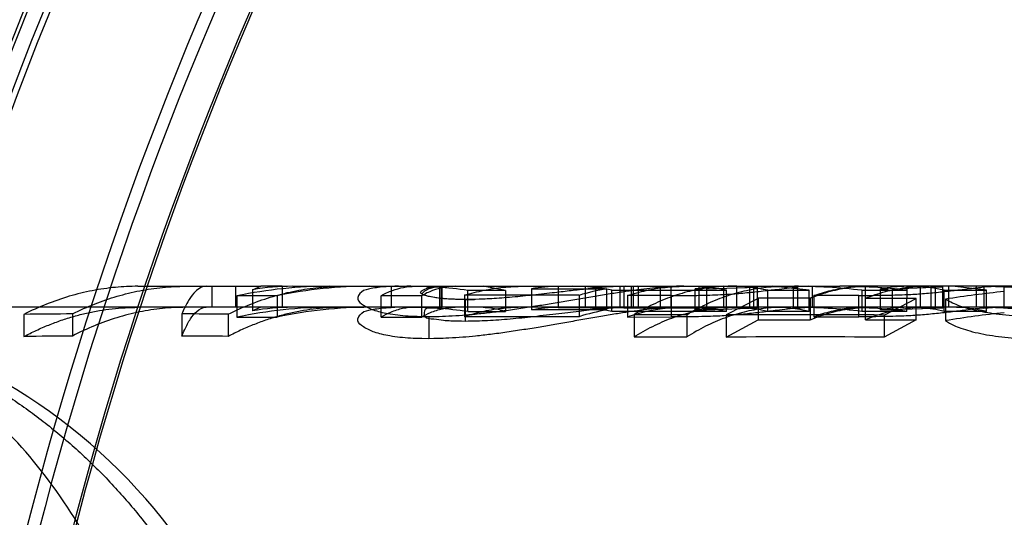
# Model space of a CAD drawing. Header units: millimetres. Extents: x 0 to 297, y 0 to 210.
# Tile 390 of 499: x 240.0733 to 240.1718, y 160.1015 to 160.1512. Entities that reach past the tile are written whole.
import ezdxf

# ---------------------------------------------------------------- set-up
doc = ezdxf.new("R2010")
doc.units = ezdxf.units.MM
doc.header["$LTSCALE"] = 16.335
doc.layers.get('0').update_dxf_attribs({"linetype": 'CONTINUOUS'})
for name, color, linetype in [('AXES_REF', 7, 'CONTINUOUS'), ('INTFCLR_1', 7, 'CONTINUOUS'), ('INTFCLR_144815', 7, 'CONTINUOUS'), ('INTFCLR_72935', 7, 'CONTINUOUS')]:
    doc.layers.add(name, color=color, linetype=linetype)

msp = doc.modelspace()

# ---------------------------------------------------------------- linework, layer by layer
at = {"color": 7, "linetype": 'Continuous'}
for radius in [6.787079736, 6.7865, 6.743039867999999]:
    msp.add_circle((241.4889109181, 154.7114647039), radius, dxfattribs=at)
for radius, start, end in [(6.72, 278.2771290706, 261.7228709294), (6.874, 113.0826918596, 346.8308908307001)]:
    msp.add_arc((241.4889109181, 154.7114647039), radius, start, end, dxfattribs=at)
at = {"layer": 'AXES_REF', "color": 9, "linetype": 'Continuous'}
msp.add_arc((241.4889109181, 154.7114647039), 6.191158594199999, 94.4118118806, 85.5881881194, dxfattribs=at)
at = {"layer": 'INTFCLR_1', "color": 6, "linetype": 'Continuous'}
for radius, start, end in [(0.423418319, 129.3396669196, 162.9347323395), (0.4221840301, 129.3995060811, 162.9347321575), (0.4195535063, 137.2913519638, 169.1014109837), (0.4081840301, 136.0726226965, 162.934732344), (0.3760159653, 138.8345507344, 166.0686236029), (0.3620159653, 138.8345508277, 166.0686237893), (0.3607816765, 138.8345507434, 166.0686235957)]:
    msp.add_arc((240.4247152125, 160.0104647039), radius, start, end, dxfattribs=at)
at = {"layer": 'INTFCLR_1', "color": 9, "linetype": 'Continuous'}
for centre, radius, start, end in [((240.4247152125, 160.0104647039), 0.4230504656, 136.3898582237, 175.7650415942), ((240.4247152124, 160.0104647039), 0.3848577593, 138.8345507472, 166.0686236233), ((240.4247152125, 160.0104647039), 0.3813582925, 138.8345507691, 166.0686236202), ((240.4247152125, 160.0104647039), 0.3784849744, 138.8345507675, 166.0686236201), ((240.4247152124, 160.0104647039), 0.3781109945, 138.8345501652, 166.0686229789), ((240.4247152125, 160.0104647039), 0.3575673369, 138.8345507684, 166.0686236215), ((240.4247152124, 160.0104647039), 0.3573323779, 138.8345501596, 166.0686229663)]:
    msp.add_arc(centre, radius, start, end, dxfattribs=at)
at = {"layer": 'INTFCLR_144815', "color": 9, "linetype": 'Continuous'}
for p, q in [((240.0851668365, 160.1245647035), (240.0899354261, 160.1245647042)), ((240.0919801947, 160.1245647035), (240.0974733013, 160.1245647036)), ((240.1006448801, 160.1245647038), (240.1083211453, 160.124564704)), ((240.111214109, 160.1245647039), (240.1197030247, 160.1245647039)), ((240.1236705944, 160.1245647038), (240.1392165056, 160.1245647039)), ((240.1397553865, 160.1245647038), (240.1553595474, 160.1245647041)), ((240.142009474, 160.1243015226), (240.142009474, 160.1221916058)), ((240.1450376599, 160.1224642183), (240.1450376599, 160.1245642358)), ((240.1734850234, 160.1245647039), (240.157960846, 160.1245647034)), ((240.1605729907, 160.1243091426), (240.1605729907, 160.1221995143)), ((240.1634089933, 160.1224644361), (240.1634089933, 160.1245644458)), ((240.1385138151, 160.1215016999), (240.1385138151, 160.123637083)), ((240.1572435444, 160.1215205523), (240.1572435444, 160.1236552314)), ((240.6675376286, 160.122464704), (240.0072747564, 160.1224647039))]:
    msp.add_line(p, q, dxfattribs=at)
at = {"layer": 'INTFCLR_144815', "color": 6, "linetype": 'Continuous'}
for p, q in [((240.0899354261, 160.1245647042), (240.0919801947, 160.1245647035)), ((240.0925439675, 160.1245647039), (240.0925439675, 160.1224647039)), ((240.0949280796, 160.1245647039), (240.0949280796, 160.1224647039)), ((240.0966176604, 160.1242216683), (240.0974733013, 160.1245647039)), ((240.0966176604, 160.1242216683), (240.0966176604, 160.1221087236)), ((240.0995827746, 160.1245647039), (240.0974733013, 160.1245647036)), ((240.0995827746, 160.1245647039), (240.0995827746, 160.1224647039)), ((240.1083211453, 160.124564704), (240.111214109, 160.1245647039)), ((240.1104782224, 160.1245521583), (240.1104782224, 160.1224516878)), ((240.1153499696, 160.1224647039), (240.1153499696, 160.1245647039)), ((240.1154855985, 160.1245647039), (240.1154855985, 160.1224647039)), ((240.1155937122, 160.1245545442), (240.1162613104, 160.1245647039)), ((240.1155937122, 160.1224541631), (240.1155937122, 160.1245545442)), ((240.1219211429, 160.1241592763), (240.1181553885, 160.1241592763)), ((240.1181553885, 160.1220438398), (240.1181553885, 160.1241591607)), ((240.1219211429, 160.1241593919), (240.1197030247, 160.1245647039)), ((240.1219211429, 160.1241593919), (240.1219211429, 160.1220440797)), ((240.124527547, 160.1243143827), (240.124527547, 160.1222049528)), ((240.124527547, 160.1243143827), (240.1320278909, 160.1243143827)), ((240.1271921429, 160.1245600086), (240.1271921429, 160.1224598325)), ((240.1346924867, 160.1245596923), (240.1271921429, 160.1245596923)), ((240.1298827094, 160.1245647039), (240.1298827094, 160.1224647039)), ((240.1309468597, 160.1224647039), (240.1309468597, 160.1245647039)), ((240.1320278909, 160.124310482), (240.1320278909, 160.1222009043)), ((240.132536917, 160.1220555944), (240.132536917, 160.1241704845)), ((240.132536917, 160.1241658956), (240.1440055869, 160.1241658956)), ((240.1337575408, 160.1245300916), (240.1329906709, 160.1245608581)), ((240.1339347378, 160.1245647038), (240.1333576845, 160.1245551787)), ((240.1333576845, 160.1245551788), (240.1333576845, 160.1224548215)), ((240.1412578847, 160.1245309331), (240.1337575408, 160.1245309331)), ((240.1337575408, 160.1245300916), (240.1337575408, 160.1224287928)), ((240.1345130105, 160.1224647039), (240.1345130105, 160.1245647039)), ((240.1351441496, 160.124564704), (240.1346924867, 160.1245593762)), ((240.1346924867, 160.1245596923), (240.1346924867, 160.1224595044)), ((240.1352208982, 160.1224647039), (240.1352208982, 160.1245647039)), ((240.1373830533, 160.1245647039), (240.1373830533, 160.1224647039)), ((240.1384731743, 160.1224484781), (240.1384731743, 160.1245490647)), ((240.1408719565, 160.1243011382), (240.1416303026, 160.1243013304)), ((240.1408719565, 160.1221912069), (240.1408719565, 160.1243011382)), ((240.1412578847, 160.1245309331), (240.1412578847, 160.1224296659)), ((240.142009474, 160.1243015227), (240.1470737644, 160.124492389)), ((240.1437391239, 160.1224642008), (240.1437391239, 160.1245642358)), ((240.1440055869, 160.1220508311), (240.1440055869, 160.1241658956)), ((240.1450376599, 160.1245642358), (240.1441719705, 160.1245642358)), ((240.1470737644, 160.124492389), (240.1450376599, 160.1245642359)), ((240.1463361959, 160.1224647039), (240.1463361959, 160.1245647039)), ((240.1467205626, 160.1245647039), (240.1467205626, 160.1224647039)), ((240.1470737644, 160.124492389), (240.1470737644, 160.1223896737)), ((240.1481333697, 160.1220544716), (240.1481333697, 160.1241694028)), ((240.1481333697, 160.1241668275), (240.1522679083, 160.1241668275)), ((240.1522679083, 160.1241642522), (240.1485789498, 160.1245647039)), ((240.1506940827, 160.1245647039), (240.1506940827, 160.1224647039)), ((240.1510992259, 160.1244918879), (240.1510992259, 160.1223891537)), ((240.1522567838, 160.1245647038), (240.1515300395, 160.1245282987)), ((240.1522679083, 160.1220517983), (240.1522679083, 160.1241668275)), ((240.1526256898, 160.1224647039), (240.1526256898, 160.1245647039)), ((240.1579014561, 160.1245647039), (240.1553595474, 160.1245647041)), ((240.1575399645, 160.1241703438), (240.1575399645, 160.1220554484)), ((240.1575399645, 160.1241703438), (240.1620588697, 160.1241703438)), ((240.1579096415, 160.1212158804), (240.1579014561, 160.1245647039)), ((240.1594095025, 160.1243090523), (240.1601851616, 160.1243090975)), ((240.1594095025, 160.1221994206), (240.1594095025, 160.1243090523)), ((240.1605729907, 160.1243091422), (240.1656165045, 160.1244956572)), ((240.1620588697, 160.1220600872), (240.1620792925, 160.1245644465)), ((240.1634089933, 160.1245644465), (240.1625225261, 160.1245644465)), ((240.1656165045, 160.1244956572), (240.1634089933, 160.1245644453)), ((240.1644945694, 160.1224647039), (240.1644945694, 160.1245647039)), ((240.1648893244, 160.1245647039), (240.1648893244, 160.1224647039)), ((240.1656165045, 160.1244956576), (240.1656165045, 160.1223930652)), ((240.1657879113, 160.1220546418), (240.1657879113, 160.1241695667)), ((240.1657879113, 160.1241668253), (240.1700159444, 160.1241668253)), ((240.166223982, 160.1245647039), (240.166223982, 160.1224647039)), ((240.1700159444, 160.124164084), (240.1665680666, 160.1245647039)), ((240.1689771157, 160.1245647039), (240.1689771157, 160.1224647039)), ((240.1697354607, 160.1244956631), (240.1704939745, 160.1245553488)), ((240.1697354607, 160.124495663), (240.1697354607, 160.1223930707)), ((240.1700159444, 160.1220517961), (240.1700159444, 160.1241668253)), ((240.1717401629, 160.1245647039), (240.1717401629, 160.1224647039)), ((240.099087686, 160.1236204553), (240.0950674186, 160.1236204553)), ((240.0950674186, 160.1236117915), (240.0950674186, 160.1214754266)), ((240.099087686, 160.1236204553), (240.099087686, 160.1214844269)), ((240.1094863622, 160.121481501), (240.1094863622, 160.1236176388)), ((240.1135066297, 160.1236176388), (240.1094863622, 160.1236176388)), ((240.1135066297, 160.1236176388), (240.1135066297, 160.121481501)), ((240.129290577, 160.1236699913), (240.1178219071, 160.1236699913)), ((240.1178219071, 160.1236633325), (240.1178219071, 160.1215289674)), ((240.1178910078, 160.1232478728), (240.1178910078, 160.1210972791)), ((240.129290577, 160.1236699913), (240.129290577, 160.1215358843)), ((240.1385138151, 160.123637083), (240.1341299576, 160.123629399)), ((240.1341299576, 160.123629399), (240.1341299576, 160.1214937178)), ((240.1471911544, 160.123355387), (240.143998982, 160.1216974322)), ((240.1523934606, 160.1233641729), (240.1471911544, 160.1233641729)), ((240.1471911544, 160.123355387), (240.1471911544, 160.1212090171)), ((240.1523934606, 160.1233641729), (240.1523934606, 160.1212181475)), ((240.1572435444, 160.1236552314), (240.1527558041, 160.1236475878)), ((240.1527558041, 160.1236475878), (240.1527558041, 160.1215126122)), ((240.1629717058, 160.1233619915), (240.1579096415, 160.1233619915)), ((240.1597795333, 160.1216934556), (240.1629717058, 160.12335284)), ((240.1629717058, 160.1212063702), (240.1629717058, 160.12335284)), ((240.1659077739, 160.1232804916), (240.1659077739, 160.1211311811)), ((240.0974733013, 160.1224647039), (240.0966176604, 160.1221087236)), ((240.1162613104, 160.1224647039), (240.1155937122, 160.1224541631)), ((240.1181553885, 160.1220439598), (240.1219211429, 160.1220439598)), ((240.1320278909, 160.1222049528), (240.124527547, 160.1222049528)), ((240.1271921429, 160.1224595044), (240.1346924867, 160.1224595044)), ((240.1440055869, 160.1220508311), (240.132536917, 160.1220508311)), ((240.13260712, 160.1224647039), (240.133374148, 160.1224487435)), ((240.1333576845, 160.1224548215), (240.1339347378, 160.1224647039)), ((240.1337575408, 160.1224296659), (240.1412578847, 160.1224296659)), ((240.1346924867, 160.1224591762), (240.1351441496, 160.1224647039)), ((240.142009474, 160.1221916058), (240.1408719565, 160.1221912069)), ((240.1470737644, 160.122389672), (240.1420094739, 160.1221916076)), ((240.1437391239, 160.1224642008), (240.1450376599, 160.1224642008)), ((240.1470737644, 160.122389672), (240.1450376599, 160.12246422)), ((240.1522679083, 160.1220517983), (240.1481333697, 160.1220517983)), ((240.1510992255, 160.1223891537), (240.1518543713, 160.1224496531)), ((240.1620588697, 160.1220554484), (240.1575399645, 160.1220554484)), ((240.1605729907, 160.1221995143), (240.1594095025, 160.1221994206)), ((240.1656165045, 160.1223930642), (240.1605729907, 160.1221995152)), ((240.1620792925, 160.1224644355), (240.1634089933, 160.1224644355)), ((240.1634089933, 160.1224644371), (240.1656165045, 160.1223930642)), ((240.1700159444, 160.1220517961), (240.1657879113, 160.1220517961)), ((240.1697354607, 160.1223930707), (240.1706200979, 160.1224613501)), ((240.0737782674, 160.1217631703), (240.0737782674, 160.1195524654)), ((240.0786266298, 160.1218024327), (240.0786266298, 160.1195933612)), ((240.0895588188, 160.1218042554), (240.0895588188, 160.1195952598)), ((240.0942001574, 160.1217699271), (240.0942001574, 160.1195595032)), ((240.0950674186, 160.1214844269), (240.099087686, 160.1214844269)), ((240.1094863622, 160.121481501), (240.1135066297, 160.121481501)), ((240.1142380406, 160.1215465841), (240.1142380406, 160.119326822)), ((240.1178219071, 160.1215358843), (240.129290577, 160.1215358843)), ((240.1341299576, 160.1214937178), (240.1385138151, 160.1215016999)), ((240.1347682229, 160.1217282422), (240.1347682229, 160.1195160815)), ((240.1400439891, 160.1217282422), (240.1347682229, 160.1217282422)), ((240.1400439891, 160.1217257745), (240.1400439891, 160.1195135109)), ((240.143998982, 160.1216974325), (240.143998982, 160.119483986)), ((240.143998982, 160.1194839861), (240.1471911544, 160.1212090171)), ((240.1471911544, 160.1212181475), (240.1523934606, 160.1212181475)), ((240.1527558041, 160.1215126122), (240.1572435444, 160.1215205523)), ((240.1579096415, 160.1212158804), (240.1629717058, 160.1212158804)), ((240.1597795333, 160.1216934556), (240.1597795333, 160.1194798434)), ((240.1629717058, 160.1212063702), (240.1597795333, 160.1194798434)), ((240.1347682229, 160.1195160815), (240.1400439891, 160.1195160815))]:
    msp.add_line(p, q, dxfattribs=at)
at = {"layer": 'INTFCLR_144815', "color": 7, "linetype": 'Continuous'}
for p, q in [((240.1104782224, 160.1245521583), (240.1099970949, 160.1245287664)), ((240.1104782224, 160.1245521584), (240.1099971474, 160.1245278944)), ((240.1149896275, 160.1245234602), (240.1155937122, 160.1245545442)), ((240.1197030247, 160.1245647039), (240.1236705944, 160.1245647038)), ((240.1333576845, 160.1245551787), (240.132679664, 160.1245247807)), ((240.1379519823, 160.1245226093), (240.1384731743, 160.1245490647)), ((240.1379520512, 160.1245214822), (240.1384731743, 160.1245490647)), ((240.1397553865, 160.1245647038), (240.1392165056, 160.1245647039)), ((240.1178910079, 160.1232478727), (240.1170266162, 160.1232585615)), ((240.1099968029, 160.122427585), (240.1104782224, 160.1224516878)), ((240.1099968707, 160.1224264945), (240.1104782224, 160.1224516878)), ((240.1384731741, 160.1224484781), (240.1379516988, 160.1224210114)), ((240.1384731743, 160.1224484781), (240.1379517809, 160.1224197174)), ((240.113551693, 160.1215557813), (240.1142380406, 160.121546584)), ((240.1142380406, 160.1215465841), (240.1152249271, 160.1215602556)), ((240.1142380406, 160.121546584), (240.1149540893, 160.121554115)), ((240.1142380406, 160.119326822), (240.1132942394, 160.1193423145)), ((240.1142380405, 160.119326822), (240.1135513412, 160.1193364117)), ((240.1149544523, 160.1193346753), (240.1142380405, 160.119326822)), ((240.1156862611, 160.1193545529), (240.1147463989, 160.1193324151))]:
    msp.add_line(p, q, dxfattribs=at)
at = {"layer": 'INTFCLR_144815', "color": 6, "linetype": 'Continuous'}
for centre, radius, start, end in [((240.1043479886, 160.0788982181), 0.0456664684, 90.0020269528, 101.7255965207), ((240.1006548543, 160.1006409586), 0.0239238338, 90.0238876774, 99.71527215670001), ((240.1083256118, 160.0785874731), 0.0459772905, 90.00556604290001, 101.5909813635), ((240.1112099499, 160.1032199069), 0.0213447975, 89.98883578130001, 91.9645589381), ((240.1120575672, 160.0785215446), 0.0460431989, 82.38956090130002, 89.99220962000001), ((240.1276274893, 160.1052208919), 0.019344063, 91.2895779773, 99.2215814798), ((240.1286449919, 160.1051623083), 0.019402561, 78.428617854, 89.95421827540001), ((240.1353212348, 160.1043142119), 0.0202657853, 99.35253471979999, 107.3122351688), ((240.139222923, 160.1065865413), 0.0179781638, 90.02045192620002, 92.39011604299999), ((240.1438777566, 160.1073018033), 0.0172630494, 90.46012650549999, 100.0273210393), ((240.140115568, 160.1051644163), 0.0194009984, 78.43348712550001, 86.62451690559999), ((240.1444502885, 160.1072157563), 0.0173491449, 77.7432749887, 89.94270194), ((240.1507998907, 160.0674179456), 0.0571468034, 83.2265883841, 89.99136772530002), ((240.155355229, 160.0667448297), 0.0578198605, 83.34215362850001, 89.99572075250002), ((240.1621776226, 160.109458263), 0.0151065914, 90.37294803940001, 100.5585083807), ((240.1623441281, 160.1093671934), 0.0151977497, 76.9030733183, 89.9264820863), ((240.1819034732, 160.0223442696), 0.1021957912, 95.67867508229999, 99.0049683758), ((240.1688293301, 160.0700758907), 0.0544888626, 83.06608658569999, 89.9904559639), ((240.1043516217, 160.078410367), 0.0440544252, 90.0068262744, 102.1659417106), ((240.1006494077, 160.099460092), 0.023004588, 90.0112765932, 100.0936529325), ((240.1083233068, 160.078166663), 0.0442980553, 90.00279576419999, 102.0337442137), ((240.1112099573, 160.1018906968), 0.0205740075, 89.988437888, 92.03821078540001), ((240.1120605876, 160.078126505), 0.0443381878, 82.09901808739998, 89.99581318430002), ((240.1276222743, 160.103868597), 0.0185961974, 91.32537306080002, 99.57954593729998), ((240.1286534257, 160.1038341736), 0.0186304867, 77.96868896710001, 89.9782584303), ((240.1352967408, 160.1030176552), 0.0194597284, 99.6703889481, 107.9775053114), ((240.1392229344, 160.1051354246), 0.0173292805, 90.0212558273, 92.47970570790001), ((240.1438731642, 160.105867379), 0.0165973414, 90.4627255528, 100.4177397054), ((240.1401026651, 160.1036605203), 0.0188056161, 78.0217451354, 86.4781163), ((240.1485614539, 160.1057353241), 0.0167296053, 77.1998337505, 89.9400791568), ((240.1508064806, 160.0674904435), 0.0549742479, 82.96450433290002, 89.99789483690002), ((240.155352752, 160.0666939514), 0.0557708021, 83.09379987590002, 89.993018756), ((240.1621726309, 160.1079478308), 0.0145168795, 90.36839358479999, 100.9724924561), ((240.1819478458, 160.023659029), 0.0987831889, 95.9014098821, 99.34487262), ((240.1665480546, 160.1078010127), 0.014663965, 76.3204344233, 89.921806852), ((240.1688361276, 160.0700524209), 0.0524122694, 82.79743013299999, 89.99750871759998), ((240.0840753, 159.1495560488), 0.9722616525, 90.32109405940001, 90.6068197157), ((240.0846728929, 159.1473699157), 0.9744465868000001, 89.4398043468, 89.7127147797), ((240.1515850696, 158.9141562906), 1.2075649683, 89.61119127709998, 90.3599422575), ((240.0840556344, 159.1885016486), 0.9311075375, 90.3340761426, 90.63243147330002), ((240.0846581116, 159.1821732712), 0.9374347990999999, 89.4167824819, 89.70046864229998), ((240.1515850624, 158.9602160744), 1.1592927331, 89.59500090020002, 90.37492988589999)]:
    msp.add_arc(centre, radius, start, end, dxfattribs=at)
at = {"layer": 'INTFCLR_144815', "color": 7, "linetype": 'Continuous'}
for centre, radius, start, end in [((240.1173262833, 160.2141225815), 0.0908764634, 270.3560497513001, 270.9431639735), ((240.1142066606, 160.160557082), 0.0390066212, 268.0549556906, 269.3181814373)]:
    msp.add_arc(centre, radius, start, end, dxfattribs=at)
at = {"layer": 'INTFCLR_144815', "color": 9, "linetype": 'Continuous'}
msp.add_arc((240.0437928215, 160.0664647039), 0.05599999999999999, 3.000000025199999, 90.0000000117, dxfattribs=at)
at = {"layer": 'INTFCLR_144815', "color": 6, "linetype": 'Continuous'}
for points, knots in [([(240.0851668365, 160.1245647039), (240.084415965, 160.1245647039), (240.0828860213, 160.1244919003), (240.0805869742, 160.1241593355), (240.0782787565, 160.1235948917), (240.0759937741, 160.1228027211), (240.0745109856, 160.1221327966), (240.0737782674, 160.1217631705)], [0, 0, 0, 0, 0.1903782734, 0.3876607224, 0.5880954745, 0.7919247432, 1, 1, 1, 1]), ([(240.0786266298, 160.1218024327), (240.0793616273, 160.1221704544), (240.0808256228, 160.1228262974), (240.0830752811, 160.1236008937), (240.085335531, 160.1241540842), (240.087627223, 160.1244896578), (240.0891664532, 160.1245647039), (240.0899354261, 160.1245647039)], [0, 0, 0, 0, 0.2099873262, 0.4091680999, 0.6070498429, 0.8035556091, 1, 1, 1, 1]), ([(240.0919801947, 160.1245647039), (240.0915113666, 160.1245647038), (240.0907573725, 160.1239897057), (240.090084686, 160.1229429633), (240.0897334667, 160.1222152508), (240.0895588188, 160.1218042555)], [0, 0, 0, 0, 0.3696871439, 0.6478691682, 1, 1, 1, 1]), ([(240.0942001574, 160.1217699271), (240.0949390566, 160.1221421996), (240.0964110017, 160.1228056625), (240.0986735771, 160.123589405), (240.1009471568, 160.1241491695), (240.1032526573, 160.1244887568), (240.1048012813, 160.1245647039), (240.1055749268, 160.1245647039)], [0, 0, 0, 0, 0.2100496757, 0.4092446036, 0.6071158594, 0.8035922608, 1, 1, 1, 1]), ([(240.1094863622, 160.1236250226), (240.1098465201, 160.1238271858), (240.110574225, 160.124170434), (240.1117160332, 160.1244923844), (240.1124858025, 160.124564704), (240.1128660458, 160.1245647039)], [0, 0, 0, 0, 0.3497363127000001, 0.6780164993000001, 1, 1, 1, 1]), ([(240.1168921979, 160.1245647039), (240.1165151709, 160.1245647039), (240.1157434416, 160.1244917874), (240.1145988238, 160.1241647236), (240.1138669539, 160.1238137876), (240.1135066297, 160.123608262)], [0, 0, 0, 0, 0.3182483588, 0.6498519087, 1, 1, 1, 1]), ([(240.1178219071, 160.1236633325), (240.1184589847, 160.1238612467), (240.1197444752, 160.1241941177), (240.1217034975, 160.1244971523), (240.1230166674, 160.1245647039), (240.1236705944, 160.1245647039)], [0, 0, 0, 0, 0.3370499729, 0.6696113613, 1, 1, 1, 1]), ([(240.1341299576, 160.123629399), (240.1347412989, 160.1238343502), (240.1359758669, 160.1241795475), (240.137861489, 160.12449447), (240.1391261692, 160.1245647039), (240.1397553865, 160.1245647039)], [0, 0, 0, 0, 0.3378776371, 0.6702782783, 1, 1, 1, 1]), ([(240.1444313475, 160.1245647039), (240.1437938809, 160.1245647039), (240.1424920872, 160.1244905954), (240.1405375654, 160.124152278), (240.1385761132, 160.1235783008), (240.1366355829, 160.1227733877), (240.135385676, 160.1220973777), (240.1347682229, 160.121725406)], [0, 0, 0, 0, 0.1876156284, 0.3827928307, 0.5825727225, 0.7878461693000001, 1, 1, 1, 1]), ([(240.1385138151, 160.1236370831), (240.1388165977, 160.1236374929), (240.1394009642, 160.1236382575), (240.1402418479, 160.1236457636), (240.1412179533, 160.1236586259), (240.1422654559, 160.1236834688), (240.1433394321, 160.123723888), (240.1442341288, 160.1237755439), (240.1450450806, 160.1238380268), (240.1458439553, 160.1239101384), (240.1466623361, 160.1239929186), (240.1474797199, 160.1240830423), (240.1482668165, 160.1241727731), (240.1491214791, 160.1242742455), (240.150055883, 160.1243833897), (240.1507503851, 160.1244603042), (240.1510992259, 160.1244918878)], [0, 0, 0, 0, 0.0719445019, 0.1388510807, 0.1998097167, 0.3038968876, 0.3878109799, 0.4551663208, 0.5168256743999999, 0.5810648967, 0.6457553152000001, 0.7122706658, 0.7764598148, 0.833989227, 0.9167725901, 1, 1, 1, 1]), ([(240.1400439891, 160.1217257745), (240.1406672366, 160.1221012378), (240.1419094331, 160.1227722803), (240.1438331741, 160.1235704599), (240.145767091, 160.1241409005), (240.1477292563, 160.1244871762), (240.1490487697, 160.1245647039), (240.1497064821, 160.1245647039)], [0, 0, 0, 0, 0.2141603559, 0.4147467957, 0.6119977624, 0.8064117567, 1, 1, 1, 1]), ([(240.1583975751, 160.1245647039), (240.1577249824, 160.1245647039), (240.1563695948, 160.1244745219), (240.1543526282, 160.1240706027), (240.1530411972, 160.1236302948), (240.1523934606, 160.123369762)], [0, 0, 0, 0, 0.3277998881, 0.6597350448, 1, 1, 1, 1]), ([(240.1527558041, 160.1236475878), (240.1533205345, 160.1238481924), (240.1544614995, 160.1241864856), (240.1562072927, 160.124495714), (240.1573785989, 160.1245647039), (240.157960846, 160.1245647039)], [0, 0, 0, 0, 0.3386969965, 0.6709415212, 1, 1, 1, 1]), ([(240.1572435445, 160.1236552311), (240.1575265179, 160.1236558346), (240.1580729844, 160.123656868), (240.1588601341, 160.1236630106), (240.1597752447, 160.123672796), (240.1607585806, 160.1236933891), (240.161771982, 160.1237262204), (240.1626311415, 160.1237664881), (240.1634228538, 160.123819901), (240.1642067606, 160.1238838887), (240.1650006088, 160.1239589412), (240.1657996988, 160.1240434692), (240.1665810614, 160.1241314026), (240.1674286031, 160.1242307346), (240.1684713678, 160.1243557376), (240.1692691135, 160.1244521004), (240.1697354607, 160.1244956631)], [0, 0, 0, 0, 0.067741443, 0.1308189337, 0.1884416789, 0.286822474, 0.3662650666, 0.4311632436, 0.4927116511, 0.5562144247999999, 0.6194428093, 0.6835942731, 0.7485740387, 0.8076743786, 0.8878746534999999, 1, 1, 1, 1]), ([(240.1579096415, 160.1233681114), (240.1585572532, 160.1236287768), (240.1598691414, 160.1240696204), (240.1618874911, 160.1244742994), (240.1632444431, 160.1245647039), (240.1639179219, 160.1245647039)], [0, 0, 0, 0, 0.3399854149, 0.6720067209, 1, 1, 1, 1]), ([(240.1756512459, 160.121511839), (240.1751033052, 160.121514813), (240.1740856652, 160.1215257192), (240.1726270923, 160.1216075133), (240.1713335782, 160.1217355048), (240.1701481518, 160.121903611), (240.169087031, 160.1221071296), (240.1681618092, 160.1223327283), (240.16708825, 160.1226536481), (240.1663602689, 160.1229938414), (240.1659077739, 160.1232804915)], [0, 0, 0, 0, 0.1643102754, 0.3051041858, 0.4379115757, 0.5539712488, 0.6640054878, 0.7617793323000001, 0.8393779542, 1, 1, 1, 1]), ([(240.0437937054, 160.1224141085), (240.0446117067, 160.1224036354), (240.0462470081, 160.1223427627), (240.0487986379, 160.1221260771), (240.0515648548, 160.1217493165), (240.0546685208, 160.1211440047), (240.0580930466, 160.1202433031), (240.0617483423, 160.119000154), (240.0654790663, 160.1174083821), (240.0691563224, 160.1154946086), (240.0727237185, 160.113281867), (240.0761548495, 160.11077377), (240.0794619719, 160.1079524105), (240.0825663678, 160.1048726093), (240.0855148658, 160.1014742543), (240.0882301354, 160.0978335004), (240.0907148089, 160.0939247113), (240.0929056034, 160.0898539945), (240.0948144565, 160.0856194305), (240.0964350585, 160.0812347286), (240.0977409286, 160.0768122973), (240.0987207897, 160.0725212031), (240.0993968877, 160.0685588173), (240.0997074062, 160.0660482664), (240.0998295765, 160.0648698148)], [0, 0, 0, 0, 0.0278776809, 0.0557399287, 0.08723556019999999, 0.1229672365, 0.1634315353, 0.2078104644, 0.2544177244, 0.301516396, 0.3489413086, 0.3973369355, 0.4462084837, 0.4969436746, 0.5462080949, 0.5993974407, 0.6515652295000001, 0.7039026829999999, 0.756797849, 0.809722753, 0.8630778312, 0.9138226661, 0.9596261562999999, 1, 1, 1, 1]), ([(240.0737782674, 160.1195524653), (240.0741824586, 160.1197648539), (240.0749961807, 160.1201674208), (240.0762381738, 160.1207056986), (240.0774918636, 160.1211736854), (240.0787555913, 160.1215707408), (240.0800277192, 160.1218963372), (240.0813065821, 160.122150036), (240.0825905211, 160.1223314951), (240.0838778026, 160.122440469), (240.0847374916, 160.1224647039), (240.0851668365, 160.1224647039)], [0, 0, 0, 0, 0.1153954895, 0.2293311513, 0.3419589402, 0.4534405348, 0.5639484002, 0.6736643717, 0.7827801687, 0.8914915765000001, 1, 1, 1, 1]), ([(240.0899354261, 160.1224647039), (240.089162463, 160.1224647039), (240.0876189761, 160.1223862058), (240.0853202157, 160.1220356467), (240.083047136, 160.1214562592), (240.0808010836, 160.1206486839), (240.0793456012, 160.119968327), (240.0786266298, 160.1195933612)], [0, 0, 0, 0, 0.1968917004, 0.3928714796, 0.5914001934, 0.7934510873, 1, 1, 1, 1]), ([(240.0895588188, 160.1195952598), (240.0896492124, 160.1198168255), (240.0899059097, 160.1204099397), (240.0903644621, 160.1212631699), (240.0910047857, 160.1221075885), (240.0916390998, 160.1224647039), (240.0919801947, 160.1224647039)], [0, 0, 0, 0, 0.18356844, 0.4960272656, 0.7383392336, 1, 1, 1, 1]), ([(240.1055749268, 160.1224647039), (240.1051461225, 160.1224647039), (240.1042875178, 160.1224405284), (240.1030018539, 160.122331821), (240.1017195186, 160.1221508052), (240.1004422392, 160.121897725), (240.0991716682, 160.1215729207), (240.0979094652, 160.1211768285), (240.096657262, 160.1207099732), (240.0954167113, 160.1201729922), (240.0946039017, 160.1197713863), (240.0942001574, 160.1195595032)], [0, 0, 0, 0, 0.1085136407, 0.2172299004, 0.3263497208, 0.4360685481, 0.5465776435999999, 0.6580584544, 0.7706831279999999, 0.8846130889, 1, 1, 1, 1]), ([(240.1128660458, 160.1224647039), (240.1124545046, 160.1224647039), (240.1116166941, 160.1223760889), (240.1104809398, 160.1220148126), (240.1097883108, 160.1216652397), (240.1094863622, 160.1214891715)], [0, 0, 0, 0, 0.3473155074, 0.7050161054, 1, 1, 1, 1]), ([(240.1135066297, 160.1214717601), (240.1138026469, 160.1216471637), (240.1144816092, 160.1219965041), (240.1156171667, 160.1223700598), (240.1164646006, 160.1224647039), (240.1168921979, 160.1224647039)], [0, 0, 0, 0, 0.2894427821, 0.6403042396, 1, 1, 1, 1]), ([(240.1155937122, 160.1224541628), (240.1152689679, 160.1224429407), (240.1147541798, 160.1223388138), (240.1137481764, 160.1224684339), (240.1137264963, 160.1212662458), (240.1148290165, 160.1213519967), (240.1156281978, 160.1211663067), (240.1166938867, 160.1211145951), (240.1174134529, 160.1211010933), (240.1178910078, 160.1210972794)], [0, 0, 0, 0, 0.1498700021, 0.2633513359, 0.3753405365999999, 0.5158410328, 0.6654498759, 0.7797321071, 1, 1, 1, 1]), ([(240.1236705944, 160.1224647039), (240.1230153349, 160.1224647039), (240.1217017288, 160.1223949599), (240.1197419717, 160.1220800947), (240.1184586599, 160.1217344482), (240.1178219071, 160.1215289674)], [0, 0, 0, 0, 0.3306759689, 0.6623463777, 1, 1, 1, 1]), ([(240.1178910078, 160.1210972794), (240.1182787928, 160.1211002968), (240.1190261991, 160.1211068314), (240.1201447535, 160.1211525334), (240.1212531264, 160.1212217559), (240.1223915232, 160.1213148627), (240.1235449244, 160.1214258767), (240.1247600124, 160.1215597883), (240.1259978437, 160.121704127), (240.1272392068, 160.1218531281), (240.1284022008, 160.1219938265), (240.1294910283, 160.1221218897), (240.1305190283, 160.1222370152), (240.1314951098, 160.1223349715), (240.132438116, 160.1224119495), (240.1330527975, 160.1224453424), (240.1333576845, 160.1224548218)], [0, 0, 0, 0, 0.0748911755, 0.1443292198, 0.2161653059, 0.2893444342, 0.3648993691, 0.4399316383, 0.525418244, 0.6055682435, 0.6813837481, 0.7516528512, 0.8172909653, 0.8811502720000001, 0.9410918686, 1, 1, 1, 1]), ([(240.1197030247, 160.1224647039), (240.1199511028, 160.1224647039), (240.120450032, 160.1224328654), (240.1211945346, 160.1222904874), (240.1216800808, 160.122135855), (240.1219211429, 160.1220440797)], [0, 0, 0, 0, 0.3280206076, 0.658938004, 1, 1, 1, 1]), ([(240.1397553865, 160.1224647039), (240.1391248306, 160.1224647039), (240.1378596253, 160.1223921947), (240.1359731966, 160.1220649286), (240.1347409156, 160.1217064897), (240.1341299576, 160.1214937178)], [0, 0, 0, 0, 0.3299773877, 0.6614444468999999, 1, 1, 1, 1]), ([(240.1347682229, 160.119513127), (240.1353731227, 160.1198927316), (240.1366037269, 160.1205871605), (240.1385225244, 160.1214204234), (240.1404754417, 160.1220214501), (240.1424480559, 160.122383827), (240.1437728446, 160.1224647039), (240.1444313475, 160.1224647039)], [0, 0, 0, 0, 0.209338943, 0.413402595, 0.6120674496, 0.806971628, 1, 1, 1, 1]), ([(240.1510992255, 160.1223891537), (240.1507749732, 160.1223586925), (240.1500964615, 160.1222814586), (240.1491705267, 160.1221693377), (240.1483066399, 160.1220627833), (240.1475225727, 160.1219698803), (240.1467191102, 160.1218775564), (240.1459097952, 160.1217919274), (240.1451209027, 160.121717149), (240.1443483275, 160.1216540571), (240.1435410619, 160.1216030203), (240.1426133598, 160.121561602), (240.1414762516, 160.1215289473), (240.1403740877, 160.1215116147), (240.1393578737, 160.1215028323), (240.1388023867, 160.1215021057), (240.1385138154, 160.1215016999)], [0, 0, 0, 0, 0.0773659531, 0.1622041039, 0.2215703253, 0.2841376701, 0.3497636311, 0.4136891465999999, 0.477461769, 0.5380026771, 0.5978191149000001, 0.6696012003, 0.7585885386, 0.8680435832, 0.9314492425, 1, 1, 1, 1]), ([(240.1497064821, 160.1224647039), (240.1490453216, 160.1224647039), (240.1477218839, 160.122383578), (240.145753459, 160.1220217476), (240.1438082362, 160.1214240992), (240.1418877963, 160.1205918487), (240.140653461, 160.1198959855), (240.1400439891, 160.1195135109)], [0, 0, 0, 0, 0.1938213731, 0.3875593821, 0.5854260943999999, 0.7890634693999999, 1, 1, 1, 1]), ([(240.1481333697, 160.1220544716), (240.1477307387, 160.1221449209), (240.1469208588, 160.122296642), (240.1456957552, 160.1224340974), (240.1448763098, 160.1224647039), (240.1444676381, 160.1224647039)], [0, 0, 0, 0, 0.3350174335, 0.6682249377, 1, 1, 1, 1]), ([(240.1523934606, 160.1212239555), (240.1530380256, 160.121493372), (240.1543468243, 160.1219503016), (240.1563648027, 160.1223706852), (240.1577237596, 160.1224647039), (240.1583975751, 160.1224647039)], [0, 0, 0, 0, 0.3398366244, 0.672222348, 1, 1, 1, 1]), ([(240.157960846, 160.1224647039), (240.1573773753, 160.1224647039), (240.1562054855, 160.1223934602), (240.1544588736, 160.1220720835), (240.1533201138, 160.1217208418), (240.1527558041, 160.1215126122)], [0, 0, 0, 0, 0.3292536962, 0.6605709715, 1, 1, 1, 1]), ([(240.1697354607, 160.1223930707), (240.1694537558, 160.1223657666), (240.1688620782, 160.1222958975), (240.1680212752, 160.1221923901), (240.1671981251, 160.1220897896), (240.1664138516, 160.1219950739), (240.1656141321, 160.1219027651), (240.1648157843, 160.1218168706), (240.1640228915, 160.1217415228), (240.163233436, 160.1216770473), (240.1623993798, 160.121622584), (240.1614470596, 160.1215816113), (240.1602834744, 160.12154792), (240.1591524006, 160.1215308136), (240.1581094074, 160.1215224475), (240.1575394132, 160.1215212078), (240.1572435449, 160.1215205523)], [0, 0, 0, 0, 0.0677369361, 0.1425742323, 0.2027564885, 0.2662659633, 0.3316394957, 0.3954245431, 0.4584354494, 0.5222535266, 0.5849895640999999, 0.6584637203, 0.7503709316, 0.8635824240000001, 0.9291890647, 1, 1, 1, 1]), ([(240.1639179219, 160.1224647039), (240.1632431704, 160.1224647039), (240.1618848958, 160.1223706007), (240.159865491, 160.1219498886), (240.1585561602, 160.1214926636), (240.1579096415, 160.1212222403)], [0, 0, 0, 0, 0.32799367, 0.6593461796, 1, 1, 1, 1]), ([(240.1657879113, 160.1220546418), (240.1654121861, 160.1221449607), (240.1646561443, 160.1222965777), (240.1635113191, 160.1224340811), (240.1627454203, 160.1224647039), (240.1623636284, 160.1224647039)], [0, 0, 0, 0, 0.3354510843, 0.6685737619, 1, 1, 1, 1]), ([(240.165907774, 160.1211311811), (240.1661662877, 160.1209609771), (240.1666645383, 160.1206728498), (240.1674917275, 160.1203492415), (240.1684031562, 160.1200768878), (240.1694594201, 160.1198271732), (240.1706244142, 160.1196216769), (240.171859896, 160.1194629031), (240.1729540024, 160.1193689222), (240.1739166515, 160.1193219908), (240.1747535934, 160.1192954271), (240.1753410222, 160.1192923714), (240.1756512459, 160.1192906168)], [0, 0, 0, 0, 0.0925914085, 0.171397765, 0.2651697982, 0.3769919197, 0.4958975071, 0.61889257, 0.7495234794, 0.8242801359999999, 0.9071947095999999, 1, 1, 1, 1])]:
    msp.add_open_spline(points, degree=3, knots=knots, dxfattribs=at)
at = {"layer": 'INTFCLR_144815', "color": 7, "linetype": 'Continuous'}
for points, knots in [([(240.1099971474, 160.1245278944), (240.1097307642, 160.1245109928), (240.1092206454, 160.1244711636), (240.1083887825, 160.1243072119), (240.1075235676, 160.1241861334), (240.1069217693, 160.1232094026), (240.1078834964, 160.1225443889), (240.1086864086, 160.1221924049), (240.1096109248, 160.1219439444), (240.1104530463, 160.1217872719), (240.1114146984, 160.1216644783), (240.1124648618, 160.1215839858), (240.1131852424, 160.1215601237), (240.113551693, 160.1215557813)], [0, 0, 0, 0, 0.0786410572, 0.1501996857, 0.250821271, 0.3301862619, 0.4116698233, 0.5346050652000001, 0.6068482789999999, 0.689700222, 0.7877386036, 0.892026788, 1, 1, 1, 1]), ([(240.1178910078, 160.1232478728), (240.1176324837, 160.1232482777), (240.1171323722, 160.123254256), (240.1161909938, 160.1232818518), (240.1151711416, 160.123371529), (240.1142938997, 160.1235194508), (240.1129703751, 160.1239159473), (240.1145531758, 160.1246270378), (240.1151702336, 160.1245396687), (240.1155937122, 160.1245545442)], [0, 0, 0, 0, 0.1130422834, 0.2180399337, 0.4152591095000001, 0.5394829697, 0.6637473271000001, 0.814715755, 1, 1, 1, 1]), ([(240.1170266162, 160.1232585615), (240.1167595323, 160.1232643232), (240.116255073, 160.1232835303), (240.1153285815, 160.1233544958), (240.114583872, 160.1234753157), (240.1130011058, 160.1238018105), (240.1144746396, 160.1244858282), (240.1149896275, 160.1245234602)], [0, 0, 0, 0, 0.1602539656, 0.3058619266, 0.541735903, 0.6902484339, 1, 1, 1, 1]), ([(240.1149540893, 160.121554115), (240.1153891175, 160.1215619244), (240.1162785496, 160.1215924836), (240.1175948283, 160.1216748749), (240.1189657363, 160.1217950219), (240.1204241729, 160.1219570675), (240.1220148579, 160.1221601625), (240.1236755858, 160.1224003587), (240.1253003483, 160.1226529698), (240.1268978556, 160.1229137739), (240.1284663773, 160.1231803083), (240.13005002, 160.1234503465), (240.1316003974, 160.1237105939), (240.1330680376, 160.123944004), (240.1344488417, 160.1241485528), (240.1357104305, 160.1243141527), (240.1368729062, 160.1244415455), (240.1376024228, 160.1245010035), (240.1379519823, 160.1245226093)], [0, 0, 0, 0, 0.0562470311, 0.1150278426, 0.1704748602, 0.2341330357, 0.3047136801, 0.3777699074, 0.4510488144, 0.5172749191, 0.5870188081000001, 0.6567244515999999, 0.7249545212, 0.7902456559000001, 0.8488340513, 0.9054002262, 0.9547246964, 1, 1, 1, 1]), ([(240.1333576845, 160.1245551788), (240.1330642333, 160.1245451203), (240.13246962, 160.124515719), (240.1315669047, 160.1244448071), (240.1306522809, 160.1243587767), (240.1297548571, 160.1242630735), (240.1289053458, 160.1241681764), (240.1280895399, 160.1240745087), (240.1272389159, 160.1239749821), (240.1262827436, 160.1238648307), (240.1252433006, 160.1237472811), (240.1241816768, 160.1236300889), (240.1231203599, 160.1235232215), (240.1220749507, 160.1234305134), (240.1210525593, 160.1233543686), (240.1201283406, 160.123301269), (240.1190816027, 160.1232590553), (240.1183524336, 160.1232498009), (240.1178910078, 160.1232478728)], [0, 0, 0, 0, 0.05672235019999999, 0.1149863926, 0.174910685, 0.2341851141, 0.2893315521, 0.3400404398, 0.3928180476, 0.4547764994, 0.5259757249, 0.5948982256, 0.661105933, 0.732034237, 0.7976375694, 0.8591509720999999, 0.9108607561, 1, 1, 1, 1]), ([(240.1135513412, 160.1193364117), (240.1131697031, 160.1193418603), (240.1124368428, 160.1193666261), (240.1113744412, 160.1194540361), (240.1104128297, 160.1195839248), (240.1095719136, 160.1197497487), (240.1086593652, 160.1200104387), (240.1078613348, 160.1203766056), (240.1069096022, 160.1210772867), (240.1075448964, 160.1220767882), (240.1084263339, 160.1222082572), (240.1092508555, 160.122369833), (240.1097453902, 160.1224100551), (240.1099968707, 160.1224264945)], [0, 0, 0, 0, 0.1118124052, 0.2147078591, 0.3122467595, 0.3956387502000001, 0.4664782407, 0.5865243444, 0.6697208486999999, 0.7531216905, 0.8550923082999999, 0.926171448, 1, 1, 1, 1]), ([(240.1379516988, 160.1224210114), (240.1375944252, 160.1223981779), (240.1368605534, 160.1223356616), (240.1356991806, 160.1222032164), (240.1344472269, 160.1220325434), (240.1330777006, 160.1218219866), (240.1316087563, 160.1215795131), (240.1300557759, 160.1213087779), (240.1284621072, 160.1210262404), (240.1269039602, 160.1207510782), (240.1253357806, 160.120484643), (240.12373736, 160.1202257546), (240.1220814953, 160.1199752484), (240.1204726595, 160.1197603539), (240.1189985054, 160.119589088), (240.1176153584, 160.1194619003), (240.1162886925, 160.1193751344), (240.1153918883, 160.1193428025), (240.1149544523, 160.1193346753)], [0, 0, 0, 0, 0.0462484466, 0.0951247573, 0.1509922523, 0.2094659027, 0.2741202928, 0.3433220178, 0.4131116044, 0.4832086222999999, 0.5477247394, 0.6185976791, 0.6923889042, 0.7640632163, 0.8282702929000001, 0.8840942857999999, 0.9434802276, 1, 1, 1, 1])]:
    msp.add_open_spline(points, degree=3, knots=knots, dxfattribs=at)
at = {"layer": 'INTFCLR_144815', "color": 9, "linetype": 'Continuous'}
msp.add_open_spline([(240.0883375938, 160.0693955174), (240.0882023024, 160.0726933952), (240.0874599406, 160.0794078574), (240.084877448, 160.0893025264), (240.0807234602, 160.0987508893), (240.0750886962, 160.1071666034), (240.0682364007, 160.1140281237), (240.0605703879, 160.1189686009), (240.0525810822, 160.1218426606), (240.0471620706, 160.1224647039), (240.0445619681, 160.1224647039)], degree=3, knots=[0, 0, 0, 0, 0.1308834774, 0.2668605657, 0.4040067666, 0.5382363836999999, 0.666176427, 0.7858622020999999, 0.8968959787, 1, 1, 1, 1], dxfattribs=at)
at = {"layer": 'INTFCLR_72935', "color": 6, "linetype": 'Continuous'}
for radius, start, end in [(0.423418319, 129.3396668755, 163.0859256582), (0.4221840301, 129.3995060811, 163.1406710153), (0.4195535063, 136.8471002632, 169.5793628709), (0.4011840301, 136.3069930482, 164.1119135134), (0.4005716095, 136.3069931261, 164.1414215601), (0.381418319, 138.8345507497, 166.0686236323), (0.376628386, 138.8345507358, 166.0686236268), (0.3760159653, 138.8345508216, 166.0686234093), (0.3620159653, 138.8345508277, 166.0686237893), (0.3607816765, 138.8345507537, 166.068623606)]:
    msp.add_arc((240.4247152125, 160.0104647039), radius, start, end, dxfattribs=at)
at = {"layer": 'INTFCLR_72935', "color": 9, "linetype": 'Continuous'}
for centre, radius, start, end in [((240.4247152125, 160.0104647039), 0.4230504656, 136.3898582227, 175.7650415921), ((240.4247152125, 160.0104647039), 0.3784849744, 138.8345507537, 166.068623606), ((240.4247152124, 160.0104647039), 0.3781109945, 138.834550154, 166.0686229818), ((240.4247152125, 160.0104647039), 0.3575673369, 138.8345507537, 166.068623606), ((240.4247152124, 160.0104647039), 0.3573323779, 138.8345501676, 166.0686229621)]:
    msp.add_arc(centre, radius, start, end, dxfattribs=at)

doc.saveas('drawing.dxf')
